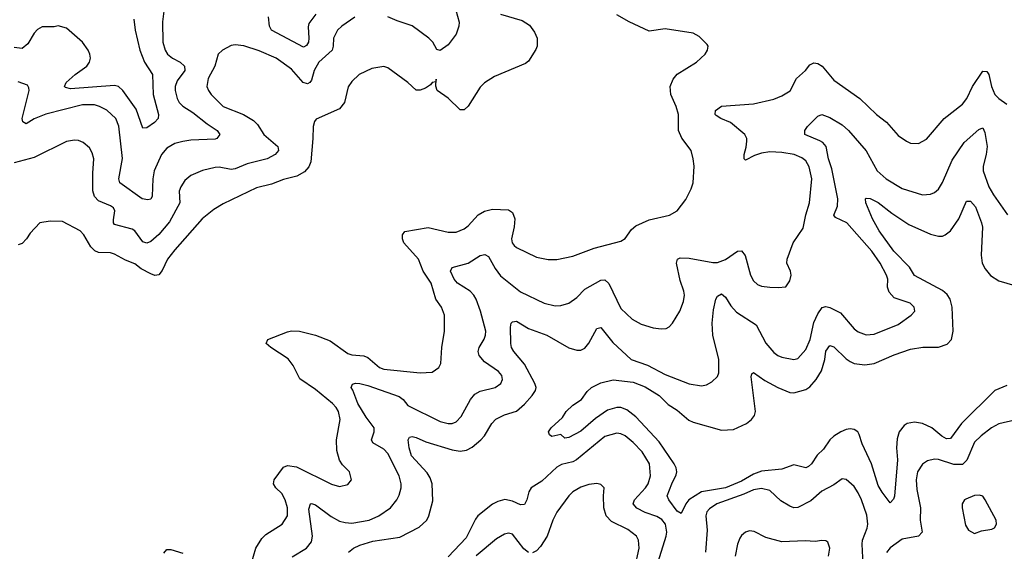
# Model space of a CAD drawing. Header units: inches. Extents: x 1843162 to 1959474, y 907081 to 1016326.
# Tile 257 of 656: x 1893798 to 1898698, y 931214 to 933862. Entities that reach past the tile are written whole.
import ezdxf

# ---------------------------------------------------------------- set-up
doc = ezdxf.new("R2010")
doc.units = ezdxf.units.IN
doc.header["$MEASUREMENT"] = 0
doc.layers.add('B8993', color=7, linetype='Continuous')

msp = doc.modelspace()

# ---------------------------------------------------------------- linework, layer by layer
at = {"layer": 'B8993', "color": 5}
for points, elevation in [([(1894514.4, 933905.6), (1894508.2, 933851.8), (1894510.2, 933750), (1894521.3, 933710), (1894533, 933690), (1894557.7, 933670), (1894596.5, 933650), (1894617.7, 933630), (1894618.9, 933610), (1894582.2, 933557.8), (1894571.9, 933530), (1894570.8, 933510), (1894580.8, 933470), (1894591.6, 933450), (1894610, 933431.6), (1894660, 933400), (1894730, 933343.7), (1894780.3, 933310), (1894793.7, 933290), (1894779.3, 933270), (1894770, 933266.5), (1894650, 933261.7), (1894610, 933255.9), (1894570, 933246), (1894530, 933222.2), (1894503, 933190), (1894466.6, 933110), (1894459.8, 933070), (1894456.7, 932983.3), (1894451.1, 932968.9), (1894434.8, 932965.2), (1894408, 932970), (1894296.8, 933050), (1894291.4, 933070), (1894308.9, 933171.1), (1894291.8, 933331.8), (1894276, 933370), (1894230.8, 933410.8), (1894195.4, 933430), (1894170, 933437.7), (1894110, 933438), (1893927.7, 933392.3), (1893870, 933367.9), (1893830, 933343.5), (1893813.5, 933353.5), (1893809.9, 933369.9), (1893844.4, 933510), (1893843.5, 933523.5), (1893836.2, 933536.2), (1893790, 933552.4)], 640), ([(1895967.9, 933910), (1895984.5, 933850), (1895983.1, 933830), (1895969.1, 933790), (1895930, 933737), (1895890, 933708.8), (1895873.4, 933713.4), (1895852.9, 933750), (1895834.1, 933770), (1895750, 933832), (1895675.9, 933855.9), (1895630, 933876.1)], 660), ([(1894365.7, 933865.7), (1894373.2, 933810), (1894395.8, 933710), (1894418.7, 933650), (1894457.9, 933590), (1894461.5, 933490), (1894489.1, 933390), (1894487.4, 933370), (1894469.4, 933350.6), (1894430, 933323.5), (1894410, 933321.6), (1894376.9, 933416.9), (1894310.3, 933510.3), (1894288.9, 933528.9), (1894270, 933534.2), (1894050, 933517.5), (1894025, 933525), (1894020.4, 933530), (1894028.8, 933550), (1894073.7, 933590), (1894131.8, 933630), (1894144.9, 933650), (1894149.9, 933670), (1894147.5, 933690), (1894138.5, 933710), (1894110, 933750.7), (1894030, 933820.3), (1893990, 933831.6), (1893970, 933827.1), (1893910, 933827.4), (1893886.2, 933813.8), (1893870, 933795.6), (1893838.1, 933741.9), (1893810, 933719.3), (1893770, 933723.8)], 620), ([(1895465.1, 933874.9), (1895400.3, 933830), (1895379.7, 933810), (1895359.3, 933770), (1895357.7, 933730), (1895352.3, 933710), (1895286.5, 933650), (1895262.9, 933610), (1895250, 933561.6), (1895241.7, 933550), (1895230, 933543.4), (1895207.9, 933550), (1895150, 933616.2), (1895073.7, 933670), (1894990, 933708), (1894912.4, 933732.4), (1894870, 933737.7), (1894850, 933733.7), (1894807.7, 933710), (1894784.9, 933690), (1894768.4, 933630), (1894735.2, 933570), (1894729, 933530), (1894736.5, 933510), (1894750, 933488.9), (1894810, 933429.3), (1894910.8, 933390.8), (1894960.6, 933360.6), (1894980.8, 933340.8), (1895012.9, 933290), (1895081.7, 933230), (1895085.2, 933210), (1895068.9, 933190), (1895030, 933169.9), (1894930, 933144.3), (1894870, 933119.9), (1894850, 933116.5), (1894790, 933127.4), (1894770, 933126.5), (1894708.2, 933111.8), (1894650, 933086.2), (1894619.4, 933060.6), (1894598.8, 933030), (1894591.8, 933008.2), (1894595.1, 932950), (1894544, 932856), (1894490, 932792.1), (1894450, 932757.1), (1894430, 932748.8), (1894410, 932755), (1894370, 932809.8), (1894358.2, 932818.2), (1894270, 932842), (1894265, 932850), (1894265, 932865), (1894271.9, 932910), (1894265, 932925), (1894250, 932935.8), (1894190, 932960.2), (1894170, 932981), (1894162.2, 933010), (1894161.4, 933098.6), (1894166.9, 933170), (1894158.7, 933198.7), (1894144.4, 933224.4), (1894113.2, 933250), (1894090, 933259.7), (1894070, 933262), (1894030, 933255.4), (1893870, 933176.5), (1893770.5, 933150)], 660), ([(1896190.7, 933890), (1896298.4, 933858.4), (1896335.5, 933835.5), (1896359.4, 933799.4), (1896372.3, 933770), (1896372.3, 933730), (1896366.6, 933713.4), (1896330, 933655.8), (1896315.6, 933644.4), (1896161.1, 933578.9), (1896110, 933547.2), (1896090, 933526), (1896030, 933430.9), (1896010, 933412.7), (1895990, 933413.6), (1895930, 933470.7), (1895875.6, 933510), (1895868.9, 933531.1), (1895870, 933566), (1895868, 933552), (1895850, 933549.3), (1895842, 933538), (1895818, 933522), (1895790, 933510.9), (1895770, 933511.1), (1895730, 933549.7), (1895630, 933622.7), (1895610, 933629.4), (1895550, 933619.5), (1895487.3, 933590), (1895450, 933555.1), (1895431.9, 933528.1), (1895413.4, 933450), (1895390, 933417.7), (1895273.5, 933366.5), (1895264.4, 933355.6), (1895257.4, 933330), (1895257.2, 933270), (1895245.8, 933154.2), (1895236, 933130), (1895215.3, 933104.7), (1895176.9, 933083.1), (1895110, 933066), (1895050, 933042.3), (1894975.8, 933024.2), (1894810, 932945.8), (1894763.5, 932916.5), (1894706, 932870), (1894570, 932716.5), (1894533.7, 932670), (1894507.2, 932612.8), (1894490, 932591.6), (1894470, 932588.5), (1894450, 932595.7), (1894401.9, 932621.9), (1894370, 932645.4), (1894324.2, 932664.2), (1894270, 932694.6), (1894250, 932701.1), (1894190, 932703.2), (1894170.9, 932710.9), (1894151.5, 932730), (1894117.4, 932790), (1894099.5, 932810), (1894010, 932856.2), (1893950, 932859.5), (1893898, 932850), (1893850, 932799.3), (1893832, 932770), (1893810, 932747.3), (1893790, 932741.3)], 680), ([(1894950, 931150.6), (1894972.7, 931230), (1895002.7, 931277.3), (1895022.7, 931297.3), (1895103.1, 931350), (1895129.8, 931390), (1895131, 931430), (1895119.6, 931470), (1895101.9, 931501.9), (1895072.1, 931530), (1895060.3, 931550), (1895064.6, 931570), (1895110, 931632.8), (1895130, 931641.7), (1895174.6, 931634.6), (1895350, 931549.1), (1895390, 931536.5), (1895430, 931546.4), (1895449.5, 931570), (1895439.6, 931610), (1895404.9, 931644.9), (1895388.7, 931668.7), (1895376.6, 931716.6), (1895373.5, 931770), (1895392.5, 931870), (1895383.5, 931910), (1895372.5, 931930), (1895354.6, 931950), (1895270, 932020.7), (1895192.5, 932072.5), (1895159.2, 932139.2), (1895133.2, 932173.2), (1895046.9, 932230), (1895023.6, 932250), (1895032, 932270), (1895130, 932307.9), (1895150, 932312.4), (1895190, 932311.3), (1895270.1, 932290.1), (1895342.1, 932262.1), (1895430, 932200.2), (1895450, 932193.5), (1895510, 932187.2), (1895530, 932179), (1895589, 932130), (1895610, 932121.6), (1895790, 932102.6), (1895850, 932107), (1895883.7, 932130), (1895894.3, 932150), (1895897.7, 932230), (1895912.4, 932310), (1895911.1, 932390), (1895897.3, 932430), (1895868.2, 932470), (1895844.9, 932550), (1895805.4, 932610), (1895783.1, 932670), (1895708.7, 932750), (1895702.7, 932770), (1895703, 932790), (1895713.6, 932806.4), (1895830, 932826.8), (1895930, 932803.8), (1895970, 932804.4), (1896010, 932820.3), (1896030, 932835.6), (1896079.8, 932890), (1896110, 932909.3), (1896150, 932917.8), (1896230, 932914.4), (1896250, 932901.1), (1896262.5, 932870), (1896259.1, 932830), (1896245.6, 932770), (1896248.2, 932750), (1896258, 932738), (1896270, 932727.4), (1896370, 932679.5), (1896427.7, 932667.7), (1896470, 932667.6), (1896550, 932684.6), (1896655.7, 932724.3), (1896790, 932758.4), (1896810, 932772.7), (1896843, 932817), (1896864.2, 932835.8), (1896930, 932864.6), (1897030.8, 932889.2), (1897069.4, 932910), (1897112.8, 932967.2), (1897139.7, 933020.3), (1897149.6, 933050.4), (1897153.4, 933133.4), (1897149.6, 933170), (1897138.4, 933210), (1897092.7, 933272.7), (1897076.5, 933310), (1897076, 933390), (1897064.8, 933430), (1897037.7, 933490), (1897034.8, 933530), (1897050, 933566), (1897070, 933590.3), (1897166, 933650), (1897209.2, 933690), (1897221.2, 933710), (1897224, 933730), (1897218.6, 933738.6), (1897178.9, 933778.9), (1897150, 933794.5), (1897010, 933816.3), (1896930, 933805.6), (1896830, 933851.8), (1896770, 933887)], 680), ([(1895271.6, 933890), (1895237.3, 933842.7), (1895233.4, 933826.6), (1895237.1, 933770), (1895234.3, 933750), (1895225.6, 933734.4), (1895210, 933725), (1895050, 933809.9), (1895040.8, 933830), (1895036.5, 933876.5)], 640), ([(1895153.4, 931186.6), (1895224.2, 931230), (1895250, 931260.5), (1895255, 931290), (1895236.4, 931423.6), (1895244.5, 931450), (1895250, 931452.3), (1895270, 931445.2), (1895348.3, 931388.3), (1895390, 931364.6), (1895417.1, 931357.1), (1895450, 931355.1), (1895536.2, 931370), (1895585.1, 931390), (1895643.5, 931430), (1895675.1, 931470), (1895686.9, 931493.1), (1895695.6, 931530), (1895696.1, 931550), (1895685.7, 931590), (1895630, 931701.1), (1895610, 931722.5), (1895555.2, 931755.2), (1895549, 931770), (1895562.4, 931810), (1895561.9, 931830), (1895521.8, 931881.8), (1895480.9, 931950), (1895456.3, 932016.3), (1895446.6, 932030), (1895453.1, 932046.9), (1895469, 932051), (1895490, 932049.3), (1895530, 932039.6), (1895685.8, 931985.8), (1895706.1, 931970), (1895730, 931940.1), (1895890, 931861.5), (1895929.8, 931850.2), (1895949.8, 931850.2), (1895970, 931858.5), (1895995.1, 931884.9), (1896040.3, 931970), (1896062.8, 931997.2), (1896090, 932011.1), (1896163.7, 932030), (1896192.8, 932050), (1896201.1, 932070), (1896197.3, 932090), (1896179.7, 932110), (1896110, 932158.2), (1896084.7, 932190), (1896079.1, 932210), (1896083.7, 932230), (1896108.3, 932271.7), (1896115.8, 932290), (1896117.2, 932310), (1896090.8, 932410), (1896069.5, 932469.5), (1896058.4, 932490), (1896039.9, 932510), (1895977.1, 932550), (1895960.2, 932570), (1895941.4, 932610), (1895950, 932628.2), (1896030, 932649.3), (1896090, 932687.1), (1896112, 932692.1), (1896130, 932682), (1896163.3, 932623.3), (1896190, 932587), (1896290, 932506.1), (1896408, 932450), (1896462.9, 932437.1), (1896490, 932438), (1896530, 932450.3), (1896570, 932479), (1896610, 932520.6), (1896690, 932564.1), (1896710, 932566), (1896730, 932548.7), (1896790, 932423.1), (1896845.7, 932370), (1896890, 932345), (1896950, 932327.8), (1896990, 932322.8), (1897015.3, 932324.7), (1897030, 932332.7), (1897045.6, 932350), (1897083, 932410), (1897101.3, 932458.7), (1897105.4, 932490), (1897102.7, 932510), (1897083.7, 932563.7), (1897066.2, 932650), (1897071, 932669), (1897084.2, 932675.8), (1897130, 932675), (1897247.3, 932652.7), (1897270, 932652.4), (1897310, 932668.1), (1897370, 932709.2), (1897390, 932710.2), (1897407.8, 932687.8), (1897434, 932590), (1897450, 932562), (1897470, 932543), (1897490, 932535.5), (1897530, 932530.4), (1897572.1, 932527.9), (1897610, 932532), (1897630, 932562), (1897637.2, 932590), (1897634, 932610), (1897615.3, 932650), (1897617.2, 932670), (1897647.6, 932750), (1897695.8, 932824.2), (1897709.8, 932890), (1897728.9, 932950), (1897739.1, 933070), (1897727.1, 933130), (1897710, 933159.3), (1897690, 933174.9), (1897651.6, 933190), (1897590, 933200.7), (1897530, 933203.4), (1897490, 933197.8), (1897454.5, 933185.5), (1897410, 933162), (1897403.1, 933170), (1897402.3, 933190), (1897413.2, 933226.8), (1897416.4, 933256.4), (1897415.7, 933270), (1897406.8, 933290), (1897335.3, 933350), (1897286.6, 933370), (1897264.3, 933384.3), (1897258.7, 933390), (1897260.3, 933410), (1897290, 933431), (1897450, 933443.9), (1897550, 933466.5), (1897590, 933482.8), (1897631.3, 933508.7), (1897663.5, 933570), (1897708.3, 933610), (1897730, 933637.6), (1897750, 933647.4), (1897770, 933643.6), (1897791.2, 933631.2), (1897850, 933560.3), (1897978, 933470), (1898062, 933390), (1898111.1, 933351.1), (1898170, 933286), (1898210, 933256.4), (1898230, 933247.2), (1898270, 933246), (1898310, 933267.4), (1898398.3, 933370), (1898490, 933442.3), (1898511.5, 933470), (1898539.2, 933530), (1898590, 933605.3), (1898610, 933604), (1898619.7, 933590), (1898633.1, 933530), (1898650.2, 933490), (1898670, 933470.2), (1898710, 933442)], 660), ([(1895433.6, 931210), (1895458.4, 931230), (1895490, 931245.3), (1895555.7, 931264.3), (1895690, 931284.1), (1895785.4, 931334.6), (1895823.5, 931370), (1895833.5, 931390), (1895853.8, 931466.2), (1895850.8, 931550.8), (1895840.7, 931580.7), (1895825.4, 931605.4), (1895747.5, 931690), (1895735.6, 931730), (1895731.6, 931770), (1895737.5, 931782.5), (1895750, 931786.7), (1895770, 931781.2), (1895819.6, 931759.6), (1895950, 931719), (1895990, 931713.1), (1896021.8, 931718.2), (1896050, 931732.5), (1896093.2, 931770), (1896111.5, 931790), (1896148, 931850), (1896167.1, 931872.9), (1896210, 931893.8), (1896270, 931913), (1896310, 931947.8), (1896348.2, 931990), (1896365.1, 932014.9), (1896367.9, 932030), (1896362, 932050), (1896310, 932146.9), (1896256.8, 932210), (1896245.3, 932230), (1896241.3, 932250), (1896240.6, 932330), (1896243.9, 932350), (1896250, 932358), (1896270, 932360.8), (1896330, 932323.9), (1896420.4, 932290), (1896530, 932227.3), (1896570, 932215.5), (1896590, 932215.8), (1896610, 932226.5), (1896630, 932250.3), (1896670, 932323.7), (1896690, 932328.8), (1896750, 932253.5), (1896840.9, 932170), (1896921.4, 932141.4), (1897010, 932094.2), (1897130, 932048.1), (1897190, 932038.3), (1897216.3, 932043.7), (1897242.2, 932057.8), (1897270, 932085.5), (1897276.8, 932103.2), (1897277.7, 932170), (1897247.4, 932290), (1897243.7, 932350), (1897250, 932417.3), (1897262.6, 932470), (1897270, 932485.3), (1897290, 932496.5), (1897310, 932479.5), (1897336.3, 932436.3), (1897364.9, 932404.9), (1897463, 932343), (1897510, 932250.3), (1897550, 932204.7), (1897570, 932189.2), (1897590, 932180.7), (1897650, 932170.2), (1897670, 932175.3), (1897710, 932218.9), (1897731.3, 932268.7), (1897750, 932353.8), (1897770, 932396.5), (1897791.5, 932428.5), (1897810, 932433), (1897830, 932428.3), (1897882, 932402), (1897950, 932322), (1897970, 932308.1), (1898010, 932292.3), (1898050, 932295.8), (1898170, 932343.2), (1898234.5, 932390), (1898251.6, 932410), (1898249.6, 932430), (1898229.4, 932450), (1898150, 932477.3), (1898124.3, 932504.3), (1898116.2, 932530), (1898117.8, 932570), (1898112, 932590), (1898079.8, 932650), (1898038.7, 932710), (1897914.5, 932850), (1897857.5, 932877.5), (1897849.1, 932889.1), (1897867.1, 932932.9), (1897869, 932970), (1897840, 933120), (1897823.1, 933170), (1897810.5, 933230), (1897793.8, 933250), (1897779.5, 933259.5), (1897705.1, 933290), (1897705.6, 933310), (1897718, 933330), (1897770, 933381.1), (1897790, 933390.2), (1897830, 933375.4), (1897890, 933338), (1897921.7, 933310), (1898010, 933209.2), (1898065.3, 933110), (1898110, 933070.1), (1898190, 933020.6), (1898290, 932990.2), (1898330, 932992.9), (1898350, 933001.1), (1898370, 933018.7), (1898390, 933052), (1898437.6, 933162.4), (1898498.3, 933250), (1898570, 933316.1), (1898590, 933323.1), (1898600.8, 933300.8), (1898611.6, 933230), (1898607.3, 933190), (1898593, 933133), (1898593, 933110), (1898620.6, 933030), (1898643.2, 932990), (1898712.7, 932890)], 640), ([(1898710, 932040.3), (1898650, 932015.3), (1898484.3, 931850), (1898430, 931775.5), (1898410, 931773.6), (1898387, 931787), (1898337.6, 931830), (1898290, 931851.2), (1898250, 931857.5), (1898213.4, 931850), (1898199, 931841), (1898175, 931810), (1898164.9, 931775.1), (1898161.4, 931730), (1898166.5, 931670), (1898151.8, 931488.2), (1898146.7, 931473.3), (1898130, 931456.2), (1898090, 931507.9), (1898070, 931542.2), (1898036.7, 931650), (1897989.9, 931750), (1897975.7, 931795.7), (1897969.2, 931809.2), (1897950, 931820.7), (1897930, 931824.2), (1897910, 931820.2), (1897883.6, 931810), (1897850, 931787.9), (1897830, 931768.7), (1897797, 931723), (1897766.9, 931693.1), (1897738, 931650), (1897723.3, 931636.7), (1897709.3, 931630.7), (1897650, 931644.1), (1897590, 931623.1), (1897490, 931613), (1897450, 931599.1), (1897390, 931564.2), (1897310, 931530.6), (1897190.4, 931509.6), (1897127.2, 931470), (1897111.9, 931450), (1897090, 931403), (1897070, 931414.7), (1897027.9, 931470), (1897019.8, 931490), (1897042.5, 931550), (1897065.4, 931594.6), (1897068, 931610), (1897064, 931630), (1897054, 931650), (1896979.3, 931759.3), (1896863.5, 931883.5), (1896819.1, 931919.1), (1896790, 931929.9), (1896770, 931929.9), (1896723.3, 931916.7), (1896663.9, 931876.1), (1896590, 931812.7), (1896530, 931781.2), (1896510, 931778), (1896490, 931795.3), (1896445.2, 931785.2), (1896434, 931794), (1896429.4, 931809.4), (1896442.7, 931830), (1896498.8, 931881.2), (1896518, 931910), (1896550, 931942.8), (1896594, 931970), (1896620.9, 932010), (1896642.7, 932030), (1896690, 932054), (1896750.9, 932069.1), (1896850, 932056.4), (1896910, 932033.3), (1896979.7, 931990), (1897025.4, 931945.4), (1897070, 931916.8), (1897128, 931868), (1897150, 931857.7), (1897290, 931818), (1897350, 931820.2), (1897414, 931850), (1897439.2, 931870), (1897454, 931890), (1897459.3, 931910), (1897437.1, 932082.9), (1897441.8, 932098.2), (1897450, 932104.4), (1897505.4, 932065.4), (1897569.7, 932029.7), (1897630, 932004.7), (1897650, 932003.9), (1897710, 932019.8), (1897730, 932032.8), (1897760.7, 932070), (1897787.1, 932112.9), (1897804.8, 932170), (1897810, 932210.4), (1897830, 932239.2), (1897850, 932232.9), (1897910, 932172.5), (1897930, 932159), (1897950, 932149.4), (1898003.4, 932143.3), (1898050, 932149.5), (1898150, 932193.5), (1898230, 932221.5), (1898291.4, 932231.4), (1898370, 932231.1), (1898413.8, 932246.2), (1898435.1, 932270), (1898442.2, 932310), (1898438.2, 932430), (1898428.1, 932470), (1898413.4, 932493.4), (1898390, 932513.7), (1898250, 932588.3), (1898225.3, 932630), (1898147.7, 932710), (1898075.2, 932810), (1898041.6, 932870), (1898008, 932950), (1898006.6, 932970), (1898010, 932973.4), (1898030, 932971.8), (1898070, 932952.3), (1898138, 932898), (1898221.6, 932841.6), (1898330, 932794.5), (1898370, 932784.5), (1898390, 932784.5), (1898402.9, 932790), (1898430, 932811.2), (1898470.7, 932870), (1898510, 932958.4), (1898530, 932958.3), (1898553.4, 932930), (1898584.6, 932850), (1898588.5, 932828.5), (1898581.8, 932690), (1898588.1, 932650), (1898601.8, 932621.8), (1898628.3, 932588.3), (1898670, 932560.9), (1898750, 932537.7)], 620), ([(1898750, 931867.9), (1898670, 931848.8), (1898633.4, 931830), (1898581.8, 931790), (1898550, 931758.2), (1898511.4, 931668.6), (1898490, 931647.3), (1898446.2, 931646.2), (1898370, 931671.2), (1898350, 931673.2), (1898314.6, 931665.4), (1898290, 931648.5), (1898265.7, 931610), (1898259.2, 931570), (1898262.8, 931522.8), (1898280.8, 931430), (1898279.2, 931370), (1898288.2, 931310), (1898270.7, 931289.3), (1898190, 931274.9), (1898130, 931232.2), (1898112, 931208)], 640), ([(1896952.3, 931087.7), (1897015.4, 931290), (1897017.9, 931310), (1897011.4, 931350), (1896992.8, 931372.8), (1896967.7, 931387.7), (1896910, 931407.8), (1896868.4, 931428.4), (1896850.7, 931450), (1896856.5, 931470), (1896912.6, 931530), (1896925, 931550), (1896936.5, 931590), (1896931.3, 931650), (1896895, 931710), (1896850, 931755.7), (1896810, 931789.8), (1896790, 931799.8), (1896770, 931803.4), (1896710, 931785.6), (1896569.3, 931670), (1896550, 931660.1), (1896493.2, 931646.8), (1896470, 931633.8), (1896395.9, 931564.1), (1896343, 931530), (1896331.6, 931510), (1896322.2, 931470), (1896310, 931447.1), (1896290, 931446.2), (1896250, 931464.7), (1896211.4, 931471.4), (1896177.5, 931462.5), (1896150, 931448.4), (1896078.3, 931390), (1896066.1, 931373.9), (1896019.1, 931280.9), (1895930, 931186.3)], 640), ([(1896859.4, 931130), (1896880.8, 931230), (1896877.6, 931270), (1896866.9, 931290), (1896823.4, 931323.4), (1896742.8, 931362.8), (1896716.5, 931390), (1896704.7, 931430), (1896702.8, 931490), (1896707, 931530), (1896690, 931547), (1896670, 931551.2), (1896630, 931547.4), (1896590, 931534), (1896550.4, 931510), (1896530.3, 931490), (1896470, 931409.6), (1896450, 931369.5), (1896423.2, 931290), (1896390, 931238.7), (1896370, 931216.8), (1896350, 931207)], 660), ([(1897995.1, 931150), (1897990.5, 931250), (1897992.6, 931270), (1898015.4, 931330), (1898018.8, 931350), (1898014, 931393.9), (1897987.6, 931470), (1897970, 931505.4), (1897950, 931537.4), (1897910, 931572.6), (1897890, 931574.3), (1897850, 931545.1), (1897790, 931513.5), (1897734.4, 931465.6), (1897670, 931432.7), (1897650, 931431.4), (1897630, 931438.6), (1897585.8, 931465.8), (1897530, 931517.5), (1897490, 931527.5), (1897450, 931519.9), (1897401.8, 931498.2), (1897266.9, 931450), (1897230, 931425.6), (1897217.7, 931410), (1897212.5, 931390), (1897218.9, 931318.9), (1897210.7, 931210)], 640), ([(1896330, 931208.8), (1896306.9, 931226.9), (1896250, 931299.7), (1896230, 931304.4), (1896210, 931299.7), (1896170, 931276), (1896070, 931191.7)], 660), ([(1897822.7, 931190), (1897829.7, 931229.6), (1897819.1, 931259.1), (1897810, 931267), (1897790, 931267.8), (1897756.9, 931263.1), (1897705.8, 931265.8), (1897590, 931261.5), (1897510, 931283.5), (1897452.4, 931312.4), (1897430, 931315.8), (1897410, 931309.6), (1897390, 931293.6), (1897380.7, 931279.3), (1897369, 931250), (1897358.3, 931190)], 660), ([(1894515.6, 931204.4), (1894530, 931223), (1894550, 931223.7), (1894610, 931204.7)], 680)]:
    msp.add_lwpolyline(points, dxfattribs=dict(at, elevation=elevation))
at = {"layer": 'B8993', "color": 5, "elevation": 660}
msp.add_lwpolyline([(1898573.6, 931493.6), (1898550, 931491.5), (1898505.9, 931474.2), (1898498.8, 931470), (1898488.2, 931450), (1898488.2, 931430), (1898504.5, 931344.5), (1898519.6, 931319.6), (1898550, 931302), (1898584.7, 931315.3), (1898635.5, 931324.5), (1898649.1, 931330.9), (1898659, 931350), (1898657.2, 931370), (1898602.7, 931470), (1898590, 931489)], close=True, dxfattribs=at)

doc.saveas('drawing.dxf')
